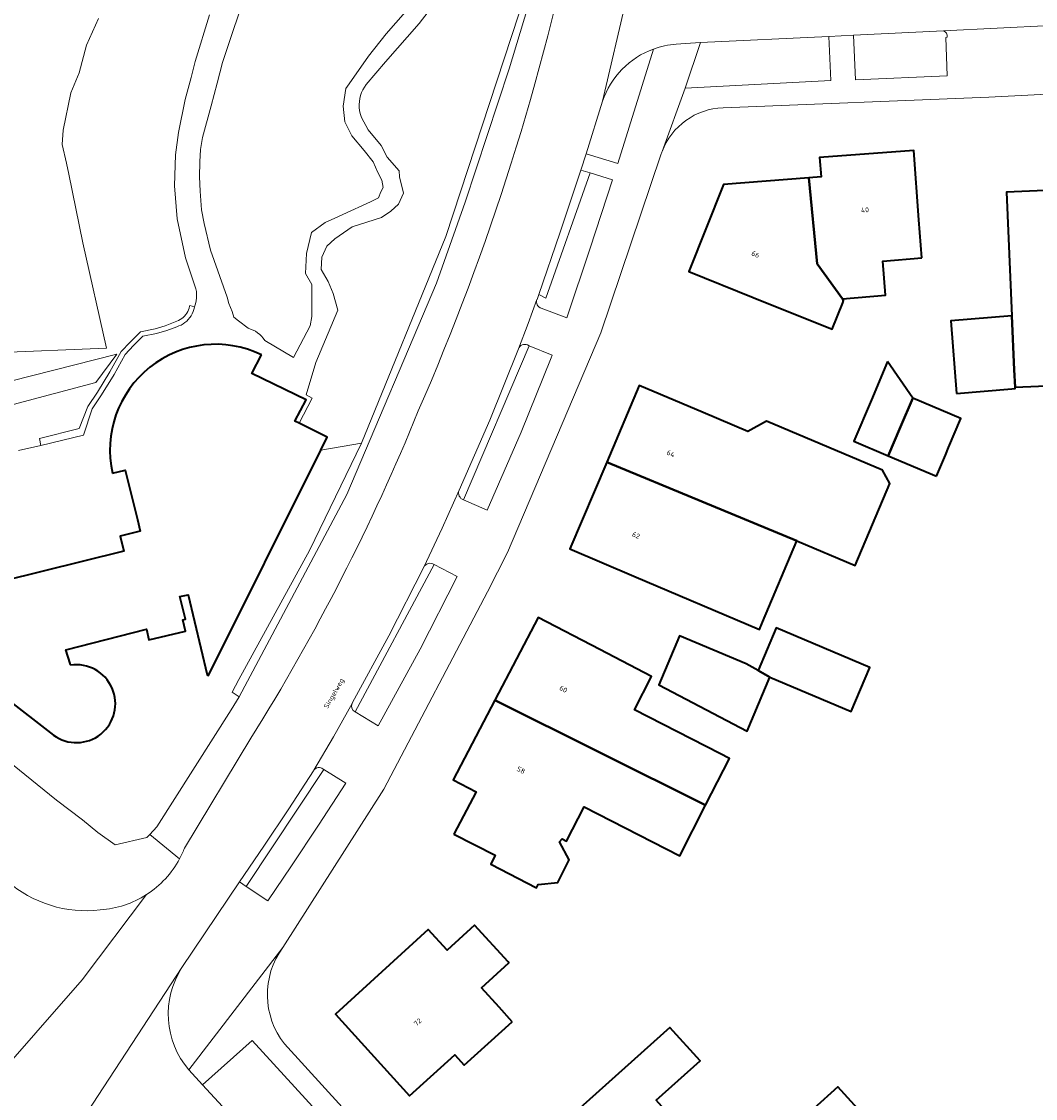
# Model space of a CAD drawing. Header units: metres. Extents: x 197700 to 204338, y 317132 to 325229.
# Tile 386 of 656: x 200125 to 200198, y 319861 to 319939. Entities that reach past the tile are written whole.
import ezdxf
from ezdxf.enums import TextEntityAlignment as Align

# ---------------------------------------------------------------- set-up
doc = ezdxf.new("R2010")
doc.units = ezdxf.units.M
for name, color, linetype, lineweight in [('B-WE-GR-BEPLANTING_CULTUUR_BODEMBEDEKKER-GV', 90, 'Continuous', 18), ('B-WE-GR-BEPLANTING_CULTUUR_BOSPLANTSOEN-GV', 90, 'Continuous', 18), ('B-WE-GR-BEPLANTING_CULTUUR_HEESTERS-GV', 90, 'Continuous', 18), ('B-WE-GR-BEPLANTING_CULTUUR_ROOS-GV', 90, 'Continuous', 18), ('B-WE-IE-TERREINAFSCHEIDING_KUNSTMATIG_HEKWERK-G', 20, 'IE-TERREINAFSCHEIDING-KUNSTMATIG', 18), ('B-WE-OG-BEBOUWING-GV', 7, 'Continuous', 35), ('B-WE-OG-BEBOUWING-T18', 10, 'Continuous', 18), ('B-WE-OG-TERREIN_CULTUURSCHEIDING-GV', 7, 'Continuous', 18), ('B-WE-OG-TERREIN_ERF-GV', 7, 'Continuous', 18), ('B-WE-OG-TOPOGRAFIE-T18', 10, 'Continuous', 18), ('B-WE-OG-WATER_GREPPEL-GV', 160, 'Continuous', 18), ('B-WE-VH-VERHARDING_OPEN-GV', 252, 'Continuous', 18), ('B-WE-VH-VERHARDING_STRAATBAKSTEEN-GV', 252, 'Continuous', 18), ('B-WE-VH-VERHARDING_TEGEL-GV', 252, 'Continuous', 18)]:
    doc.layers.add(name, color=color, linetype=linetype, lineweight=lineweight)
doc.styles.add('NLCS-ISO-M200-T18', font='NLCS-ISO.ttf', dxfattribs={"height": 0.36})
doc.linetypes.add('IE-TERREINAFSCHEIDING-KUNSTMATIG', pattern='A,4,[82,NLCS.SHX,S=0.75,R=90,X=0,Y=0],4,-2', length=10)

msp = doc.modelspace()

# ---------------------------------------------------------------- linework, layer by layer
at = {"layer": 'B-WE-GR-BEPLANTING_CULTUUR_BODEMBEDEKKER-GV'}
for points in [[(200167.179, 319932.929), (200165.987, 319929.142), (200168.265, 319928.444), (200170.845, 319936.687)], [(200162.763, 319918.04), (200164.596, 319917.343), (200166.282, 319922.363), (200167.894, 319927.281), (200166.275, 319927.773), (200163.086, 319918.768), (200162.579, 319919.023), (200162.459, 319918.673), (200162.455, 319918.663)], [(200127.668, 319887.335), (200120.539, 319892.851), (200119.522, 319891.558), (200118.574, 319890.144), (200123.799, 319885.931), (200127.884, 319882.659), (200129.752, 319881.235), (200130.849, 319880.327), (200132.102, 319879.434), (200134.375, 319879.957), (200134.597, 319880.182), (200135.108, 319880.732), (200140.461, 319889.144), (200141.02, 319890.088), (200140.524, 319890.427), (200141.009, 319891.342), (200146.08, 319900.609), (200149.822, 319908.341)], [(200149.822, 319908.341), (200146.897, 319907.825), (200138.824, 319891.618), (200138.733, 319891.676), (200137.349, 319897.435), (200136.765, 319897.295), (200137.167, 319895.663), (200136.973, 319895.614), (200137.163, 319894.82), (200134.538, 319894.19), (200134.356, 319894.949), (200128.56, 319893.476), (200128.861, 319892.48), (200128.898, 319892.358)]]:
    msp.add_lwpolyline(points, dxfattribs=at)
for points in [[(200170.845, 319936.687, 0.228979), (200167.179, 319932.929)], [(200162.455, 319918.663, 0.420209), (200162.763, 319918.04)], [(200128.898, 319892.358, -1.496809), (200127.668, 319887.335)]]:
    msp.add_lwpolyline(points, format="xyb", dxfattribs=at)
at = {"layer": 'B-WE-GR-BEPLANTING_CULTUUR_BOSPLANTSOEN-GV'}
for points in [[(200141.019, 319939.283), (200140.51, 319937.722), (200139.822, 319935.708), (200139.437, 319934.221), (200139.006, 319932.601), (200138.394, 319930.317), (200138.258, 319929.454), (200138.198, 319928.573), (200138.182, 319927.496), (200138.222, 319926.464), (200138.33, 319925.109), (200138.508, 319924.137), (200138.959, 319922.228), (200140.175, 319918.825), (200140.279, 319918.39), (200140.519, 319917.816), (200140.649, 319917.407), (200140.976, 319917.14), (200141.68, 319916.602), (200142.21, 319916.383), (200142.358, 319916.282), (200142.506, 319916.161), (200142.643, 319916.027), (200142.768, 319915.881), (200142.879, 319915.725), (200144.931, 319914.499), (200146.132, 319916.775), (200146.257, 319917.437), (200146.266, 319919.757), (200145.81, 319920.544), (200145.874, 319921.986), (200146.239, 319923.483), (200147.212, 319924.196), (200147.907, 319924.509), (200149.064, 319925.054), (200149.894, 319925.425), (200150.47, 319925.694), (200151.057, 319925.985), (200151.216, 319926.406), (200151.384, 319926.727), (200151.302, 319927.241), (200151.013, 319927.794), (200150.663, 319928.579), (200150.034, 319929.388), (200149.126, 319930.431), (200148.625, 319931.46), (200148.501, 319932.586), (200148.706, 319933.836), (200148.941, 319934.177), (200150.342, 319936.18), (200151.612, 319937.786), (200153, 319939.366)], [(200154.619, 319939.356), (200153.988, 319938.52), (200151.546, 319935.761), (200150.17, 319934.129), (200150.044, 319933.949), (200149.935, 319933.758), (200149.843, 319933.558), (200149.77, 319933.351), (200149.715, 319933.138), (200149.68, 319932.921), (200149.664, 319932.701), (200149.668, 319932.481), (200149.691, 319932.263), (200149.734, 319932.047), (200149.796, 319931.836), (200149.822, 319931.763), (200150.306, 319930.863), (200151.235, 319929.737), (200151.686, 319928.916), (200152.535, 319927.932), (200152.566, 319927.498), (200152.86, 319926.306), (200152.495, 319925.524), (200151.95, 319925.032), (200151.278, 319924.568), (200149.169, 319923.899), (200147.919, 319923.044), (200147.338, 319922.505), (200146.976, 319921.719), (200146.936, 319920.82), (200147.433, 319919.962), (200147.789, 319919.091), (200148.126, 319917.913), (200146.552, 319914.147), (200145.859, 319911.815), (200146.281, 319911.567), (200145.344, 319909.763), (200147.362, 319908.758), (200146.897, 319907.825)], [(200146.897, 319907.825), (200149.822, 319908.341), (200155.89, 319923.194), (200161.148, 319939.189)]]:
    msp.add_lwpolyline(points, dxfattribs=at)
at = {"layer": 'B-WE-GR-BEPLANTING_CULTUUR_HEESTERS-GV'}
for points in [[(200130.916, 319938.875), (200130.048, 319936.957), (200129.525, 319934.966), (200128.917, 319933.526), (200128.361, 319930.861), (200128.303, 319929.824), (200128.617, 319928.473), (200128.781, 319927.681), (200129.781, 319922.743), (200131.472, 319915.165), (200123.289, 319914.833)], [(200125.145, 319907.807), (200126.764, 319908.177), (200126.654, 319908.677), (200129.521, 319909.383), (200130.141, 319910.97), (200130.829, 319911.996), (200131.727, 319913.459), (200132.534, 319914.929), (200133.177, 319915.609), (200133.93, 319916.348), (200134.994, 319916.556), (200135.706, 319916.765), (200136.427, 319917.061), (200136.553, 319917.104), (200136.675, 319917.159), (200136.792, 319917.225), (200136.902, 319917.3), (200137.006, 319917.385), (200137.101, 319917.479), (200137.187, 319917.582), (200137.264, 319917.691), (200137.331, 319917.807), (200137.387, 319917.929), (200137.432, 319918.054), (200137.466, 319918.184), (200137.475, 319918.232), (200137.815, 319918.144), (200137.881, 319918.356), (200137.928, 319918.573), (200137.955, 319918.793), (200137.963, 319919.015), (200137.95, 319919.237), (200137.922, 319919.435), (200137.162, 319921.654), (200136.569, 319924.469), (200136.385, 319926.853), (200136.456, 319929.068), (200136.657, 319930.681), (200137.14, 319933.063), (200137.576, 319934.629), (200137.874, 319935.794), (200138.904, 319939.148)], [(200124.571, 319912.802), (200132.226, 319914.747), (200130.726, 319912.69), (200124.764, 319911.123)]]:
    msp.add_lwpolyline(points, dxfattribs=at)
for points in [[(200126.764, 319908.177), (200129.824, 319908.914), (200130.458, 319910.814), (200131.124, 319911.807), (200132.03, 319913.283), (200132.819, 319914.721), (200133.427, 319915.364), (200134.1, 319916.025), (200135.077, 319916.216), (200135.822, 319916.434), (200136.541, 319916.709), (200136.697, 319916.765), (200136.847, 319916.834), (200136.99, 319916.916), (200137.125, 319917.011), (200137.252, 319917.118), (200137.368, 319917.236), (200137.473, 319917.363), (200137.567, 319917.499), (200137.648, 319917.643), (200137.715, 319917.794), (200137.769, 319917.95), (200137.809, 319918.111), (200137.815, 319918.144), (200137.475, 319918.232), (200137.466, 319918.184), (200137.432, 319918.054), (200137.387, 319917.929), (200137.331, 319917.807), (200137.264, 319917.691), (200137.187, 319917.582), (200137.101, 319917.479), (200137.006, 319917.385), (200136.902, 319917.3), (200136.792, 319917.225), (200136.675, 319917.159), (200136.553, 319917.104), (200136.427, 319917.061), (200135.706, 319916.765), (200134.994, 319916.556), (200133.93, 319916.348), (200133.177, 319915.609), (200132.534, 319914.929), (200131.727, 319913.459), (200130.829, 319911.996), (200130.141, 319910.97), (200129.521, 319909.383), (200126.654, 319908.677)], [(200157.173, 319904.248), (200158.875, 319903.523), (200161.316, 319909.12), (200163.473, 319914.472), (200163.556, 319914.663), (200161.898, 319915.344)], [(200155.048, 319899.609), (200149.369, 319889.007), (200151.027, 319888.004), (200154.055, 319893.517), (200156.705, 319898.743)], [(200141.537, 319876.455), (200143.096, 319875.417), (200144.799, 319877.924), (200146.726, 319880.845), (200148.694, 319883.873), (200147.117, 319884.86)]]:
    msp.add_lwpolyline(points, close=True, dxfattribs=at)
at = {"layer": 'B-WE-GR-BEPLANTING_CULTUUR_ROOS-GV'}
msp.add_lwpolyline([(200191.701, 319937.997), (200185.219, 319937.682), (200185.37, 319934.461), (200191.97, 319934.748), (200191.879, 319937.526), (200191.966, 319937.53)], dxfattribs=at)
msp.add_lwpolyline([(200191.966, 319937.53, 0.397575), (200191.701, 319937.997)], format="xyb", dxfattribs=at)
for points in [[(200173.123, 319933.87), (200183.6, 319934.411), (200183.447, 319937.596), (200174.224, 319937.148)], [(200143.275, 319859.835), (200143.888, 319860.161), (200150.685, 319852.781), (200152.202, 319854.18), (200141.953, 319865.371), (200138.394, 319862.184), (200140.119, 319860.299), (200140.3, 319860.181), (200140.512, 319860.147), (200142.997, 319860.015), (200143.159, 319859.949)]]:
    msp.add_lwpolyline(points, close=True, dxfattribs=at)
at = {"layer": 'B-WE-IE-TERREINAFSCHEIDING_KUNSTMATIG_HEKWERK-G'}
for points in [[(200149.822, 319908.341), (200155.89, 319923.194), (200161.148, 319939.189)], [(200146.897, 319907.825), (200149.822, 319908.341)]]:
    msp.add_lwpolyline(points, dxfattribs=at)
at = {"layer": 'B-WE-OG-BEBOUWING-GV'}
for points in [[(200206.352, 319921.423), (200206.332, 319921.844), (200205.937, 319930.715), (200199.337, 319930.372), (200199.537, 319926.537), (200196.24, 319926.396), (200196.621, 319917.494), (200196.788, 319913.608), (200196.852, 319912.354), (200201.338, 319912.546), (200201.284, 319913.801), (200201.13, 319917.397), (200206.525, 319917.629)], [(200190.141, 319921.663), (200189.935, 319924.405), (200189.56, 319929.391), (200182.79, 319928.882), (200182.899, 319927.494), (200182.012, 319927.423), (200182.612, 319921.233), (200184.431, 319918.717), (200187.535, 319918.977), (200187.351, 319921.43)], [(200178.015, 319918.816), (200183.692, 319916.541), (200184.458, 319918.434), (200184.522, 319918.592), (200184.431, 319918.717), (200182.612, 319921.233), (200182.012, 319927.423), (200175.883, 319926.936), (200173.374, 319920.676)], [(200192.646, 319911.918), (200196.612, 319912.239), (200196.859, 319912.263), (200196.852, 319912.354), (200196.788, 319913.608), (200196.621, 319917.494), (200192.223, 319917.138)], [(200187.686, 319914.214), (200186.516, 319911.457), (200185.254, 319908.483), (200187.734, 319907.43), (200188.613, 319909.501), (200189.49, 319911.567)], [(200167.477, 319906.972), (200181.15, 319901.312), (200185.361, 319899.538), (200187.843, 319905.429), (200187.316, 319906.398), (200178.974, 319909.913), (200177.623, 319909.178), (200174.422, 319910.537), (200169.82, 319912.491)], [(200191.195, 319905.961), (200191.839, 319907.479), (200192.074, 319908.032), (200192.951, 319910.098), (200189.49, 319911.567), (200188.613, 319909.501), (200187.734, 319907.43)], [(200169.429, 319898.776), (200178.465, 319894.941), (200178.685, 319895.46), (200181.15, 319901.312), (200167.477, 319906.972), (200164.826, 319900.73)], [(200159.429, 319889.852), (200174.584, 319882.283), (200176.307, 319885.649), (200175.609, 319886.006), (200169.47, 319889.149), (200170.695, 319891.54), (200166.972, 319893.487), (200162.541, 319895.804)], [(200178.365, 319891.974), (200179.215, 319891.491), (200185.071, 319889.023), (200186.412, 319892.205), (200179.661, 319895.049)], [(200177.515, 319892.457), (200172.711, 319894.48), (200171.219, 319890.939), (200177.585, 319887.621), (200179.215, 319891.491), (200178.365, 319891.974)], [(200156.477, 319880.214), (200159.444, 319878.704), (200159.147, 319878.041), (200162.422, 319876.356), (200162.538, 319876.594), (200163.951, 319876.74), (200164.765, 319878.355), (200164.085, 319879.662), (200164.261, 319879.876), (200164.576, 319879.715), (200165.84, 319882.184), (200172.729, 319878.658), (200174.584, 319882.283), (200159.429, 319889.852), (200156.432, 319884.121), (200158.071, 319883.264)], [(200160.666, 319866.703), (200159.743, 319867.775), (200158.475, 319869.166), (200160.443, 319870.959), (200160.389, 319871.018), (200157.971, 319873.672), (200155.983, 319871.861), (200154.636, 319873.34), (200147.961, 319867.261), (200153.283, 319861.375), (200156.547, 319864.326), (200157.217, 319863.585)], [(200163.711, 319849.908), (200173.105, 319858.777), (200171.038, 319861.063), (200174.189, 319863.914), (200172.024, 319866.307), (200162.987, 319858.209), (200159.263, 319854.872), (200161.487, 319852.39), (200160.434, 319851.446), (200162.151, 319849.53), (200163.204, 319850.474)], [(200173.578, 319859.132), (200173.542, 319859.172), (200173.105, 319858.777), (200163.711, 319849.908), (200164.108, 319849.465), (200163.055, 319848.522), (200164.779, 319846.597), (200165.832, 319847.541), (200167.953, 319845.174), (200174.432, 319850.98), (200174.566, 319850.831), (200178.2, 319854.088), (200179.753, 319852.533), (200179.842, 319852.439), (200182.025, 319854.455), (200185.973, 319858.102), (200185.832, 319858.257), (200186.76, 319859.096), (200184.095, 319862.042), (200178.85, 319857.296), (200176.865, 319855.5)]]:
    msp.add_lwpolyline(points, close=True, dxfattribs=at)
for points in [[(200142.626, 319914.695, 0.627534), (200131.922, 319906.179)], [(200127.668, 319887.335, 1.496809), (200128.898, 319892.358)]]:
    msp.add_lwpolyline(points, format="xyb", dxfattribs=at)
for points in [[(200128.898, 319892.358), (200128.861, 319892.48), (200128.56, 319893.476), (200134.356, 319894.949), (200134.538, 319894.19), (200137.163, 319894.82), (200136.973, 319895.614), (200137.167, 319895.663), (200136.765, 319897.295), (200137.349, 319897.435), (200138.733, 319891.676), (200138.824, 319891.618), (200146.897, 319907.825), (200147.362, 319908.758), (200145.344, 319909.763), (200145.045, 319909.912), (200145.861, 319911.453), (200141.95, 319913.352), (200142.626, 319914.695)], [(200131.922, 319906.179), (200132.816, 319906.403), (200133.704, 319902.851), (200133.916, 319902.007), (200132.461, 319901.642), (200132.728, 319900.575), (200123.938, 319898.376), (200123.016, 319902.063), (200115.296, 319900.131), (200112.735, 319896.826), (200119.522, 319891.558), (200120.539, 319892.851), (200127.668, 319887.335)]]:
    msp.add_lwpolyline(points, dxfattribs=at)
at = {"layer": 'B-WE-OG-TERREIN_CULTUURSCHEIDING-GV'}
for points in [[(200161.148, 319939.189), (200155.89, 319923.194), (200149.822, 319908.341), (200146.08, 319900.609), (200141.009, 319891.342), (200140.524, 319890.427), (200141.02, 319890.088), (200148.786, 319904.647), (200155.22, 319919.842), (200157.278, 319925.676), (200160.463, 319935.256), (200162.36, 319941.544), (200165.345, 319957.449), (200166.552, 319964.989), (200166.912, 319970.134), (200167.272, 319973.787), (200167.375, 319978.521), (200167.323, 319984.18), (200167.15, 319988.598), (200166.557, 319994.598), (200166.066, 319994.709)], [(200123.289, 319914.833), (200131.472, 319915.165), (200129.781, 319922.743), (200128.781, 319927.681), (200128.617, 319928.473), (200128.303, 319929.824), (200128.361, 319930.861), (200128.917, 319933.526), (200129.525, 319934.966), (200130.048, 319936.957), (200130.916, 319938.875)]]:
    msp.add_lwpolyline(points, dxfattribs=at)
at = {"layer": 'B-WE-OG-TERREIN_ERF-GV'}
for points in [[(200297.796, 319938.35), (200280.293, 319937.432), (200254.606, 319936.162), (200252.122, 319936.039), (200249.174, 319935.944), (200242.375, 319935.566), (200242.37, 319935.639), (200236.709, 319935.312), (200236.751, 319935.387), (200233.994, 319935.28), (200233.93, 319935.228), (200219.234, 319934.458), (200219.215, 319934.624), (200215.767, 319934.449), (200215.758, 319934.416), (200212.24, 319934.263), (200212.265, 319934.11), (200194.963, 319933.217), (200175.845, 319932.466)], [(200171.372, 319929.084), (200167.045, 319916.262), (200160.33, 319900.461), (200158.893, 319897.642), (200151.433, 319883.445), (200144.163, 319872.051)], [(200201.338, 319912.546), (200196.852, 319912.354), (200196.859, 319912.263), (200196.612, 319912.239), (200192.646, 319911.918), (200192.223, 319917.138), (200196.621, 319917.494), (200196.24, 319926.396), (200199.537, 319926.537)], [(200162.987, 319858.209), (200172.024, 319866.307), (200174.189, 319863.914), (200171.038, 319861.063)], [(200144.289, 319865.115), (200176.74, 319829.492)], [(200178.85, 319857.296), (200184.095, 319862.042), (200186.76, 319859.096)]]:
    msp.add_lwpolyline(points, dxfattribs=at)
for points in [[(200175.845, 319932.466, 0.300339), (200171.453, 319929.312)], [(200171.453, 319929.312, 0.013945), (200171.372, 319929.084)], [(200144.163, 319872.051, 0.335933), (200144.289, 319865.115)]]:
    msp.add_lwpolyline(points, format="xyb", dxfattribs=at)
for points in [[(200183.692, 319916.541), (200178.015, 319918.816), (200173.374, 319920.676), (200175.883, 319926.936), (200182.012, 319927.423), (200182.899, 319927.494), (200182.79, 319928.882), (200189.56, 319929.391), (200189.935, 319924.405), (200190.141, 319921.663), (200187.351, 319921.43), (200187.535, 319918.977), (200184.431, 319918.717), (200184.522, 319918.592), (200184.458, 319918.434)], [(200186.516, 319911.457), (200187.686, 319914.214), (200189.49, 319911.567), (200192.951, 319910.098), (200192.074, 319908.032), (200191.839, 319907.479), (200191.195, 319905.961), (200187.734, 319907.43), (200185.254, 319908.483)], [(200178.465, 319894.941), (200169.429, 319898.776), (200164.826, 319900.73), (200167.477, 319906.972), (200169.82, 319912.491), (200174.422, 319910.537), (200177.623, 319909.178), (200178.974, 319909.913), (200187.316, 319906.398), (200187.843, 319905.429), (200185.361, 319899.538), (200181.15, 319901.312), (200178.685, 319895.46)], [(200172.729, 319878.658), (200165.84, 319882.184), (200164.576, 319879.715), (200164.261, 319879.876), (200164.085, 319879.662), (200164.765, 319878.355), (200163.951, 319876.74), (200162.538, 319876.594), (200162.422, 319876.356), (200159.147, 319878.041), (200159.444, 319878.704), (200156.477, 319880.214), (200158.071, 319883.264), (200156.432, 319884.121), (200159.429, 319889.852), (200162.541, 319895.804), (200166.972, 319893.487), (200170.695, 319891.54), (200169.47, 319889.149), (200175.609, 319886.006), (200176.307, 319885.649), (200174.584, 319882.283)], [(200179.215, 319891.491), (200177.585, 319887.621), (200171.219, 319890.939), (200172.711, 319894.48), (200177.515, 319892.457), (200178.365, 319891.974), (200179.661, 319895.049), (200186.412, 319892.205), (200185.071, 319889.023)], [(200159.743, 319867.775), (200160.666, 319866.703), (200157.217, 319863.585), (200156.547, 319864.326), (200153.283, 319861.375), (200147.961, 319867.261), (200154.636, 319873.34), (200155.983, 319871.861), (200157.971, 319873.672), (200160.389, 319871.018), (200160.443, 319870.959), (200158.475, 319869.166)]]:
    msp.add_lwpolyline(points, close=True, dxfattribs=at)
at = {"layer": 'B-WE-OG-WATER_GREPPEL-GV'}
for points in [[(200168.405, 319994.183), (200166.557, 319994.598), (200167.15, 319988.598), (200167.323, 319984.18), (200167.375, 319978.521), (200167.272, 319973.787), (200166.912, 319970.134), (200166.552, 319964.989), (200165.345, 319957.449), (200162.36, 319941.544), (200160.463, 319935.256), (200157.278, 319925.676), (200155.22, 319919.842), (200148.786, 319904.647), (200141.02, 319890.088), (200140.461, 319889.144), (200135.108, 319880.732), (200134.597, 319880.182), (200136.746, 319878.442)], [(200137.093, 319879.196), (200141.874, 319887.102)]]:
    msp.add_lwpolyline(points, dxfattribs=at)
for points in [[(200153.918, 319910.652, 0.052406), (200165.391, 319946.923)], [(200141.874, 319887.102, 0.042778), (200153.918, 319910.652)], [(200136.746, 319878.442, 0.030209), (200137.093, 319879.196)]]:
    msp.add_lwpolyline(points, format="xyb", dxfattribs=at)
at = {"layer": 'B-WE-VH-VERHARDING_OPEN-GV'}
for points in [[(200138.904, 319939.148), (200137.874, 319935.794), (200137.576, 319934.629), (200137.14, 319933.063), (200136.657, 319930.681), (200136.456, 319929.068), (200136.385, 319926.853), (200136.569, 319924.469), (200137.162, 319921.654), (200137.922, 319919.435), (200137.95, 319919.237), (200137.963, 319919.015), (200137.955, 319918.793), (200137.928, 319918.573), (200137.881, 319918.356), (200137.815, 319918.144), (200137.809, 319918.111), (200137.769, 319917.95), (200137.715, 319917.794), (200137.648, 319917.643), (200137.567, 319917.499), (200137.473, 319917.363), (200137.368, 319917.236), (200137.252, 319917.118), (200137.125, 319917.011), (200136.99, 319916.916), (200136.847, 319916.834), (200136.697, 319916.765), (200136.541, 319916.709), (200135.822, 319916.434), (200135.077, 319916.216), (200134.1, 319916.025), (200133.427, 319915.364), (200132.819, 319914.721), (200132.03, 319913.283), (200131.124, 319911.807), (200130.458, 319910.814), (200129.824, 319908.914), (200126.764, 319908.177), (200125.145, 319907.807)], [(200153, 319939.366), (200151.612, 319937.786), (200150.342, 319936.18), (200148.941, 319934.177), (200148.706, 319933.836), (200148.501, 319932.586), (200148.625, 319931.46), (200149.126, 319930.431), (200150.034, 319929.388), (200150.663, 319928.579), (200151.013, 319927.794), (200151.302, 319927.241), (200151.384, 319926.727), (200151.216, 319926.406), (200151.057, 319925.985), (200150.47, 319925.694), (200149.894, 319925.425), (200149.064, 319925.054), (200147.907, 319924.509), (200147.212, 319924.196), (200146.239, 319923.483), (200145.874, 319921.986), (200145.81, 319920.544), (200146.266, 319919.757), (200146.257, 319917.437), (200146.132, 319916.775), (200144.931, 319914.499), (200142.879, 319915.725), (200142.768, 319915.881), (200142.643, 319916.027), (200142.506, 319916.161), (200142.358, 319916.282), (200142.21, 319916.383), (200141.68, 319916.602), (200140.976, 319917.14), (200140.649, 319917.407), (200140.519, 319917.816), (200140.279, 319918.39), (200140.175, 319918.825), (200138.959, 319922.228), (200138.508, 319924.137), (200138.33, 319925.109), (200138.222, 319926.464), (200138.182, 319927.496), (200138.198, 319928.573), (200138.258, 319929.454), (200138.394, 319930.317), (200139.006, 319932.601), (200139.437, 319934.221), (200139.822, 319935.708), (200140.51, 319937.722), (200141.019, 319939.283)], [(200142.626, 319914.695), (200141.95, 319913.352), (200145.861, 319911.453), (200145.045, 319909.912), (200145.344, 319909.763), (200146.281, 319911.567), (200145.859, 319911.815), (200146.552, 319914.147), (200148.126, 319917.913), (200147.789, 319919.091), (200147.433, 319919.962), (200146.936, 319920.82), (200146.976, 319921.719), (200147.338, 319922.505), (200147.919, 319923.044), (200149.169, 319923.899), (200151.278, 319924.568), (200151.95, 319925.032), (200152.495, 319925.524), (200152.86, 319926.306), (200152.566, 319927.498), (200152.535, 319927.932), (200151.686, 319928.916), (200151.235, 319929.737), (200150.306, 319930.863), (200149.822, 319931.763), (200149.796, 319931.836), (200149.734, 319932.047), (200149.691, 319932.263), (200149.668, 319932.481), (200149.664, 319932.701), (200149.68, 319932.921), (200149.715, 319933.138), (200149.77, 319933.351), (200149.843, 319933.558), (200149.935, 319933.758), (200150.044, 319933.949), (200150.17, 319934.129), (200151.546, 319935.761), (200153.988, 319938.52), (200154.619, 319939.356)], [(200124.764, 319911.123), (200130.726, 319912.69), (200132.226, 319914.747), (200124.571, 319912.802)], [(200123.938, 319898.376), (200132.728, 319900.575), (200132.461, 319901.642), (200133.916, 319902.007), (200133.704, 319902.851), (200132.816, 319906.403), (200131.922, 319906.179)]]:
    msp.add_lwpolyline(points, dxfattribs=at)
msp.add_lwpolyline([(200131.922, 319906.179, -0.627534), (200142.626, 319914.695)], format="xyb", dxfattribs=at)
at = {"layer": 'B-WE-VH-VERHARDING_STRAATBAKSTEEN-GV'}
for points in [[(200162.455, 319918.663), (200162.459, 319918.673), (200162.579, 319919.023), (200164.09, 319923.445), (200165.602, 319927.978), (200165.987, 319929.142), (200167.179, 319932.929), (200170.68, 319947.921), (200171.049, 319950.012), (200166.177, 319950.877)], [(200170.68, 319947.921), (200167.179, 319932.929)], [(200175.845, 319932.466), (200194.963, 319933.217), (200212.265, 319934.11), (200212.24, 319934.263), (200215.758, 319934.416), (200215.767, 319934.449), (200219.215, 319934.624), (200219.234, 319934.458), (200233.93, 319935.228), (200233.994, 319935.28), (200236.751, 319935.387), (200236.709, 319935.312), (200242.37, 319935.639), (200242.375, 319935.566), (200249.174, 319935.944), (200252.122, 319936.039), (200254.606, 319936.162), (200254.51, 319937.782), (200254.355, 319940.408), (200254.318, 319941.032), (200248.465, 319940.749)], [(200172.465, 319937.033), (200173.498, 319937.113), (200174.224, 319937.148), (200183.447, 319937.596), (200185.219, 319937.682), (200191.701, 319937.997), (200199.432, 319938.372), (200211.431, 319938.955)], [(200199.432, 319938.372), (200191.701, 319937.997)], [(200191.966, 319937.53), (200191.879, 319937.526), (200191.97, 319934.748), (200185.37, 319934.461), (200185.219, 319937.682), (200183.447, 319937.596), (200183.6, 319934.411), (200173.123, 319933.87), (200171.453, 319929.312)], [(200122.793, 319861.821), (200122.537, 319861.565), (200121.538, 319860.601), (200126.487, 319855.621), (200127.873, 319856.93), (200127.977, 319857.021), (200128.089, 319857.114), (200136.916, 319870.612), (200141.061, 319876.771), (200142.813, 319879.349), (200144.611, 319882.03), (200146.381, 319884.763), (200146.407, 319884.807), (200147.81, 319887.206), (200149.151, 319889.609), (200149.186, 319889.672), (200151.807, 319894.48), (200154.314, 319899.42), (200155.631, 319902.214), (200156.85, 319904.952), (200159.067, 319909.998), (200161.127, 319915.128), (200161.834, 319916.954), (200162.455, 319918.663)], [(200141.874, 319887.102), (200137.093, 319879.196)], [(200134.367, 319875.862), (200129.737, 319869.727), (200123.041, 319862.104)], [(200123.041, 319862.104), (200129.737, 319869.727), (200134.367, 319875.862)], [(200136.916, 319870.612), (200128.089, 319857.114)], [(200165.575, 319832.391), (200164.896, 319833.102), (200164.864, 319833.137), (200159.783, 319838.711), (200140.119, 319860.299), (200138.394, 319862.184), (200137.402, 319863.259)]]:
    msp.add_lwpolyline(points, dxfattribs=at)
for points in [[(200165.391, 319946.923, -0.052406), (200153.918, 319910.652)], [(200191.701, 319937.997, -0.397575), (200191.966, 319937.53)], [(200167.179, 319932.929, -0.228979), (200170.845, 319936.687)], [(200170.845, 319936.687, -0.069146), (200172.465, 319937.033)], [(200171.453, 319929.312, -0.300339), (200175.845, 319932.466)], [(200153.918, 319910.652, -0.042778), (200141.874, 319887.102)], [(200137.093, 319879.196, -0.030209), (200136.746, 319878.442)], [(200136.746, 319878.442, -0.127576), (200134.367, 319875.862)], [(200131.033, 319874.765, -0.213161), (200124.325, 319876.846)], [(200134.367, 319875.862, -0.127489), (200131.033, 319874.765)], [(200137.402, 319863.259, -0.331347), (200136.916, 319870.612)]]:
    msp.add_lwpolyline(points, format="xyb", dxfattribs=at)
at = {"layer": 'B-WE-VH-VERHARDING_TEGEL-GV'}
for points in [[(200170.845, 319936.687), (200168.265, 319928.444), (200165.987, 319929.142), (200165.602, 319927.978), (200166.275, 319927.773), (200167.894, 319927.281), (200166.282, 319922.363), (200164.596, 319917.343), (200162.763, 319918.04)], [(200171.453, 319929.312), (200173.123, 319933.87), (200174.224, 319937.148), (200173.498, 319937.113), (200172.465, 319937.033)], [(200136.746, 319878.442), (200134.597, 319880.182), (200134.375, 319879.957), (200132.102, 319879.434), (200130.849, 319880.327), (200129.752, 319881.235), (200127.884, 319882.659), (200123.799, 319885.931), (200118.574, 319890.144), (200119.522, 319891.558), (200112.735, 319896.826), (200110.197, 319898.794), (200107.872, 319898.645), (200075.854, 319923.872), (200072.905, 319923.625), (200068.481, 319927.073), (200069.622, 319928.746), (200065.816, 319931.498), (200064.638, 319929.852)], [(200137.402, 319863.259), (200144.163, 319872.051), (200151.433, 319883.445), (200158.893, 319897.642), (200160.33, 319900.461), (200167.045, 319916.262), (200171.372, 319929.084)], [(200162.455, 319918.663), (200161.834, 319916.954), (200161.127, 319915.128)], [(200161.127, 319915.128), (200159.067, 319909.998), (200156.85, 319904.952)], [(200161.77, 319915.397), (200161.898, 319915.344), (200163.556, 319914.663), (200163.473, 319914.472), (200161.316, 319909.12), (200158.875, 319903.523), (200157.173, 319904.248)], [(200157.173, 319904.248), (200161.898, 319915.344)], [(200161.898, 319915.344), (200161.77, 319915.397)], [(200156.85, 319904.952), (200155.631, 319902.214), (200154.314, 319899.42)], [(200154.314, 319899.42), (200151.807, 319894.48), (200149.186, 319889.672), (200149.151, 319889.609)], [(200155.048, 319899.609), (200156.705, 319898.743), (200154.055, 319893.517), (200151.027, 319888.004), (200149.369, 319889.007)], [(200149.369, 319889.007), (200155.048, 319899.609)], [(200149.151, 319889.609), (200147.81, 319887.206), (200146.407, 319884.807)], [(200147.063, 319884.894), (200147.117, 319884.86), (200148.694, 319883.873), (200146.726, 319880.845), (200144.799, 319877.924), (200143.096, 319875.417), (200141.537, 319876.455), (200141.061, 319876.771), (200136.916, 319870.612)], [(200146.407, 319884.807), (200146.381, 319884.763), (200144.611, 319882.03), (200142.813, 319879.349), (200141.061, 319876.771), (200141.537, 319876.455), (200147.117, 319884.86)], [(200147.117, 319884.86), (200147.063, 319884.894)], [(200144.163, 319872.051), (200137.402, 319863.259), (200138.394, 319862.184), (200141.953, 319865.371), (200152.202, 319854.18), (200150.685, 319852.781), (200150.519, 319852.628)], [(200181.193, 319820.46), (200182.632, 319822.996), (200191.076, 319820.067), (200194.008, 319819.07), (200195.47, 319818.569), (200197.087, 319818.107), (200197.754, 319817.894), (200198.258, 319819.371), (200197.483, 319819.631), (200195.969, 319820.113), (200194.202, 319820.712), (200192.097, 319821.403), (200180.624, 319825.379), (200176.74, 319829.492), (200144.289, 319865.115)]]:
    msp.add_lwpolyline(points, dxfattribs=at)
for points in [[(200172.465, 319937.033, 0.069146), (200170.845, 319936.687)], [(200171.372, 319929.084, -0.013945), (200171.453, 319929.312)], [(200162.763, 319918.04, -0.420209), (200162.455, 319918.663)], [(200161.77, 319915.397, 0.421255), (200161.127, 319915.128)], [(200161.127, 319915.128, -0.421255), (200161.77, 319915.397)], [(200156.85, 319904.952, 0.420465), (200157.173, 319904.248)], [(200157.173, 319904.248, -0.420465), (200156.85, 319904.952)], [(200154.314, 319899.42, -0.437773), (200155.048, 319899.609)], [(200155.048, 319899.609, 0.437773), (200154.314, 319899.42)], [(200149.369, 319889.007, -0.409126), (200149.151, 319889.609)], [(200149.151, 319889.609, 0.409126), (200149.369, 319889.007)], [(200147.063, 319884.894, 0.452866), (200146.407, 319884.807)], [(200146.407, 319884.807, -0.452866), (200147.063, 319884.894)], [(200134.367, 319875.862, 0.127576), (200136.746, 319878.442)], [(200124.325, 319876.846, 0.213161), (200131.033, 319874.765)], [(200131.033, 319874.765, 0.127489), (200134.367, 319875.862)], [(200144.289, 319865.115, -0.335933), (200144.163, 319872.051)], [(200136.916, 319870.612, 0.331347), (200137.402, 319863.259)]]:
    msp.add_lwpolyline(points, format="xyb", dxfattribs=at)
msp.add_lwpolyline([(200162.579, 319919.023), (200163.086, 319918.768), (200166.275, 319927.773), (200165.602, 319927.978), (200164.09, 319923.445)], close=True, dxfattribs=at)

# ---------------------------------------------------------------- texts
at = {"layer": 'B-WE-OG-BEBOUWING-T18', "style": 'NLCS-ISO-M200-T18'}
for s, rotation, p in [('40', 4.3, (200186.054, 319925.116)), ('66', 338.2, (200178.182, 319921.92)), ('64', 337, (200172.083, 319907.586)), ('62', 337, (200169.586, 319901.706)), ('60', 332.4, (200164.357, 319890.644)), ('58', 332.4, (200161.308, 319884.814)), ('72', 42.1, (200153.872, 319866.687))]:
    msp.add_text(s, height=0.36, rotation=rotation, dxfattribs=at).set_placement(p, align=Align.MIDDLE)
at = {"layer": 'B-WE-OG-TOPOGRAFIE-T18', "style": 'NLCS-ISO-M200-T18'}
msp.add_text('Singelweg', height=0.36, rotation=60.5, dxfattribs=at).set_placement((200147.885, 319890.311), align=Align.MIDDLE)

doc.saveas('drawing.dxf')
